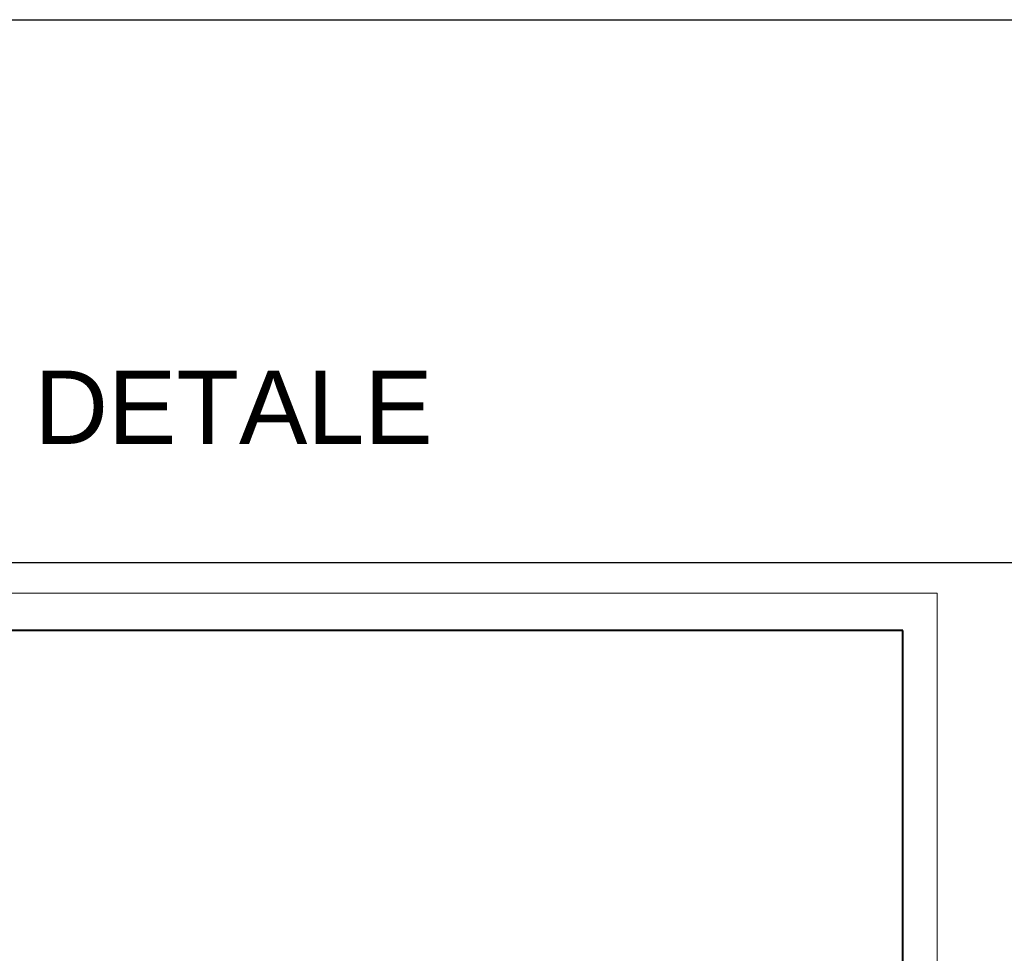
# Model space of a CAD drawing. Header units: centimetres. Extents: x -15121 to 17422, y -60492 to 0.
# Tile 422 of 423: x 11622 to 12696, y -29387 to -28369. Entities that reach past the tile are written whole.
import ezdxf

# ---------------------------------------------------------------- set-up
doc = ezdxf.new("R2010")
doc.units = ezdxf.units.CM
doc.header["$LTSCALE"] = 60
doc.layers.add('Aika Obramowanie', color=7, linetype='Continuous', lineweight=15, plot=False)
doc.layers.add('Aika Ramka', color=5, linetype='Continuous', lineweight=40)
doc.layers.add('AIKA widokowe', color=7, linetype='Continuous')
doc.layers.add('AIKA wymiarowanie ogólne rzut', color=7, linetype='Continuous')
doc.styles.add('Annotative', font='arial.ttf')

msp = doc.modelspace()

# ---------------------------------------------------------------- linework, layer by layer
at = {"layer": 'Aika Obramowanie', "transparency": 33554610}
msp.add_lwpolyline([(12622.7279, -28994.4179), (10389.5886, -28994.4179), (10389.5886, -32042.5678), (12622.7279, -32042.5678)], close=True, dxfattribs=at)
at = {"layer": 'Aika Ramka', "transparency": 33554610}
msp.add_lwpolyline([(12585.1329, -29034.9729), (10427.1835, -29034.9729), (10427.1835, -32004.9729), (12585.1329, -32004.9729)], close=True, dxfattribs=at)
at = {"layer": 'AIKA widokowe', "color": 2}
for points in [[(642.021, -28369.2106), (17422.067, -28369.2106), (17422.067, -28961.4893), (642.021, -28961.4893)], [(642.021, -28369.2106), (17422.067, -28369.2106), (17422.067, -32344.9798), (642.021, -32344.9798)]]:
    msp.add_lwpolyline(points, close=True, dxfattribs=at)

# ---------------------------------------------------------------- texts
at = {"layer": 'AIKA wymiarowanie ogólne rzut', "style": 'Annotative'}
msp.add_text('DETALE', height=79.98658, dxfattribs=at).set_placement((11637.9335, -28831.688))

doc.saveas('drawing.dxf')
